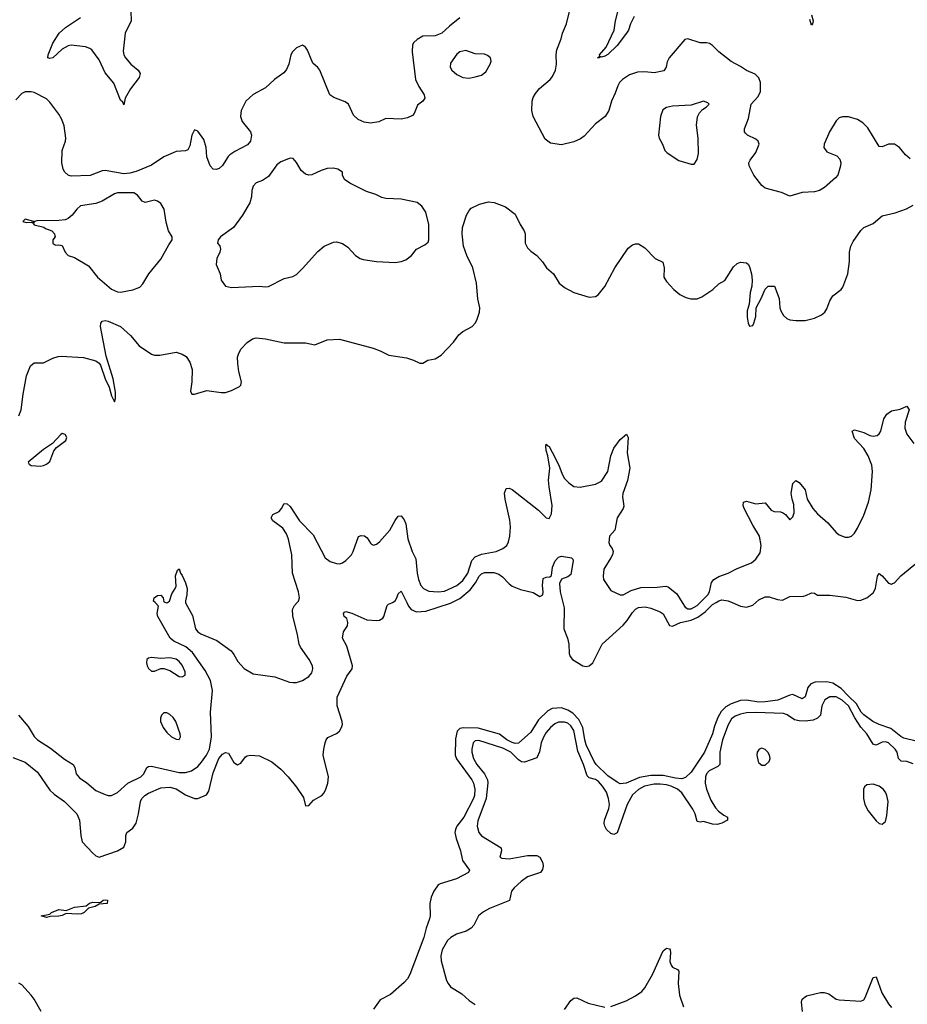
# Model space of a CAD drawing. Header units: inches. Extents: x 1384664 to 1536621, y 460766 to 646467.
# Tile 354 of 488: x 1423555 to 1429313, y 577396 to 583778. Entities that reach past the tile are written whole.
import ezdxf

# ---------------------------------------------------------------- set-up
doc = ezdxf.new("R2010")
doc.units = ezdxf.units.IN
doc.header["$MEASUREMENT"] = 0
doc.layers.add('B4527', color=7, linetype='Continuous')
doc.layers.add('B4528', color=7, linetype='Continuous')

msp = doc.modelspace()

# ---------------------------------------------------------------- linework, layer by layer
at = {"layer": 'B4527', "color": 5}
for points, elevation in [([(1423510, 578996), (1423590, 578966), (1423670, 578900.9), (1423750, 578784), (1423778.2, 578758.3), (1423846.7, 578710), (1423924.9, 578630), (1423942.9, 578590), (1423951.1, 578490), (1423960.4, 578450), (1424030, 578374.7), (1424050, 578357.7), (1424070, 578350.6), (1424189.8, 578390), (1424230, 578415.2), (1424242.8, 578450), (1424244.5, 578490), (1424249.9, 578510.1), (1424290, 578537.6), (1424310, 578570.3), (1424326.7, 578630), (1424339.9, 578710), (1424348.6, 578730), (1424366, 578750), (1424390, 578765.5), (1424470, 578798.2), (1424530, 578803.5), (1424570, 578793.5), (1424630, 578753.9), (1424690, 578729.1), (1424710, 578730.3), (1424766.5, 578753.5), (1424782, 578778), (1424810, 578897.1), (1424847.9, 578990), (1424870, 579017.7), (1424890, 579027.3), (1424910, 579024.7), (1424943.4, 578963.4), (1424967.7, 578947.7), (1424990, 578958.8), (1425019.5, 579000.5), (1425030, 579007.3), (1425050, 579010.7), (1425110, 579006.8), (1425190, 578967.3), (1425250, 578920.7), (1425296.3, 578870), (1425350, 578804), (1425396.7, 578736.7), (1425410, 578682.8), (1425430, 578683.7), (1425460.8, 578719.2), (1425515.6, 578750), (1425530, 578766.3), (1425541.6, 578790), (1425554.4, 578830), (1425557.8, 578870), (1425523.6, 579010), (1425527, 579050), (1425536.9, 579090), (1425542.9, 579110), (1425553.9, 579126.1), (1425610, 579152.3), (1425630, 579166.9), (1425643.4, 579190), (1425648.2, 579210), (1425646.1, 579230), (1425615.4, 579330), (1425614.1, 579385.9), (1425678, 579522), (1425712.8, 579570), (1425714.5, 579590), (1425678, 579718), (1425649.3, 579770), (1425655.1, 579810), (1425682, 579850), (1425684.5, 579870), (1425676.2, 579896.2), (1425659, 579910), (1425655.3, 579930), (1425662, 579938), (1425670, 579941), (1425709.2, 579930.8), (1425807.7, 579887.7), (1425870, 579882.8), (1425890, 579886.8), (1425910, 579898.8), (1425918, 579910), (1425939, 579981), (1425948, 579990), (1425970, 579997.3), (1425974, 580000)], 660), ([(1423547.2, 579270), (1423610, 579197.3), (1423650, 579132.6), (1423670, 579110.2), (1423755.6, 579055.6), (1423845.5, 578985.5), (1423903.1, 578950), (1423913.4, 578930), (1423921.8, 578890), (1423943.6, 578863.6), (1423991.4, 578831.4), (1424050, 578782.7), (1424110, 578754.9), (1424130, 578750.4), (1424150, 578750.4), (1424190, 578768), (1424256.2, 578830), (1424340.4, 578870), (1424361.6, 578890), (1424380.4, 578930), (1424390, 578938.2), (1424410, 578939.5), (1424590, 578898.3), (1424630, 578898), (1424670, 578909.4), (1424710, 578937.6), (1424735, 578965), (1424767.2, 579010), (1424786.6, 579050), (1424799.5, 579130), (1424794, 579290), (1424806.4, 579430), (1424794, 579494), (1424758.6, 579558.6), (1424675.9, 579675.9), (1424633.2, 579713.2), (1424555.2, 579750), (1424530.4, 579770), (1424450.5, 579910), (1424447.8, 579930), (1424456.4, 579976.4), (1424433.3, 580000)], 680), ([(1424503.3, 580000), (1424510, 579997.2), (1424513.7, 580000)], 680), ([(1424631.8, 580000), (1424632.8, 579992.8), (1424675.2, 579915.2), (1424694.9, 579830), (1424711.7, 579810), (1424730, 579797.8), (1424833, 579753), (1424926, 579686), (1424944.2, 579664.2), (1424970, 579617.1), (1425011.9, 579571.9), (1425070, 579538.8), (1425210, 579519), (1425305, 579485), (1425330, 579481.8), (1425350, 579482.4), (1425390, 579494.6), (1425430, 579521.1), (1425450, 579545.5), (1425456.4, 579570), (1425455.1, 579590), (1425432.9, 579630), (1425375.8, 579710), (1425367, 579730), (1425357.1, 579790), (1425326.4, 579913.6), (1425325, 579955), (1425338.7, 579981.3), (1425354.9, 580000)], 680), ([(1426065.8, 580000), (1426077, 579977), (1426095, 579955), (1426130, 579939.7), (1426190, 579944.8), (1426350, 579995.5), (1426358.7, 580000)], 660), ([(1427078, 580000), (1427086.5, 579966.5), (1427084.7, 579830), (1427109.1, 579769.1), (1427116.5, 579730), (1427119.7, 579670), (1427125.5, 579650), (1427140.2, 579630), (1427207.7, 579590), (1427230, 579585.9), (1427250, 579590.1), (1427273.8, 579610), (1427333.6, 579730), (1427470, 579853.2), (1427496.2, 579883.8), (1427530, 579935.4), (1427550, 579956.6), (1427570, 579968.4), (1427612.9, 579972.9), (1427650, 579964.6), (1427710, 579939.6), (1427730, 579927), (1427770, 579850.3), (1427790, 579847.5), (1427840.5, 579870), (1427910, 579885.3), (1427954.8, 579905.2), (1428000.6, 579939.4), (1428050, 579986.6), (1428072.1, 580000)], 660), ([(1427852.5, 580000), (1427870.7, 579970.7), (1427890, 579958.7), (1427910, 579959), (1427950, 579979.9), (1427969.8, 580000)], 680), ([(1428176.4, 580000), (1428230, 579976), (1428270, 579970.2), (1428310, 579983.5), (1428329.5, 580000)], 660), ([(1429370, 579100.7), (1429290, 579121.5), (1429270, 579132.4), (1429204.7, 579184.7), (1429130, 579209.2), (1429089.8, 579230), (1429030, 579272.4), (1429012.4, 579290), (1428982.8, 579342.8), (1428930, 579392.2), (1428883.9, 579443.9), (1428830, 579478), (1428790, 579486.2), (1428715.6, 579484.4), (1428686.7, 579473.3), (1428667.2, 579450), (1428650, 579389.3), (1428630, 579376.3), (1428570, 579403.5), (1428550, 579399.8), (1428471.8, 579368.2), (1428390, 579356.6), (1428350, 579353.5), (1428270, 579366.4), (1428230, 579365.1), (1428170, 579343.6), (1428134.9, 579325.1), (1428105.1, 579294.9), (1428084.6, 579255.4), (1428062.3, 579197.7), (1428050, 579148.4), (1427997.7, 579030), (1427910, 578900.5), (1427874.1, 578865.9), (1427850, 578857.7), (1427810, 578860.8), (1427730, 578878.8), (1427650, 578878.7), (1427574.9, 578865.1), (1427489.8, 578829.8), (1427450, 578825.1), (1427430, 578835.1), (1427370, 578875.9), (1427295, 578950), (1427280.8, 578970), (1427230, 579076.8), (1427219.9, 579110), (1427208.9, 579190), (1427182.6, 579242.6), (1427142.5, 579282.5), (1427110, 579301.9), (1427070, 579317.2), (1427010, 579314.2), (1426981.5, 579298.5), (1426921.1, 579238.9), (1426870, 579159.9), (1426790, 579089.5), (1426770, 579086.3), (1426750, 579092), (1426715.8, 579110), (1426667.8, 579147.8), (1426530, 579185.6), (1426431, 579189), (1426410, 579182.6), (1426393.9, 579166.1), (1426382.5, 579117.5), (1426378.8, 579010), (1426387.8, 578987.8), (1426487.8, 578850), (1426497.7, 578830), (1426506.9, 578790), (1426505.5, 578750), (1426498.9, 578730), (1426435.6, 578610), (1426390.9, 578550), (1426381.3, 578530), (1426378.4, 578510), (1426386.1, 578470), (1426413.4, 578390), (1426428.1, 578328.1), (1426473.7, 578266.3), (1426466.8, 578250), (1426388.4, 578210), (1426282.6, 578177.4), (1426270, 578169.8), (1426242.4, 578130), (1426223.9, 578090), (1426216.2, 578050), (1426217.6, 577970), (1426214, 577950), (1426191, 577890), (1426176.1, 577830), (1426085.2, 577590), (1426070, 577561.1), (1426050, 577536.4), (1425960.2, 577459.8), (1425894.2, 577425.8), (1425850, 577363.6)], 660), ([(1429350, 578955.6), (1429310, 578968.7), (1429272.1, 578972.1), (1429255.5, 578990), (1429246.7, 579030), (1429233.8, 579050), (1429190, 579089.9), (1429170, 579097.8), (1429150, 579094.3), (1429110, 579075.2), (1429090, 579083.1), (1429049.4, 579150), (1429010, 579191.5), (1428972, 579252), (1428931.4, 579330), (1428890, 579366.7), (1428850, 579389.6), (1428810, 579389.9), (1428777.1, 579370), (1428757.8, 579330), (1428750.1, 579269.9), (1428730.4, 579249.6), (1428701.3, 579238.7), (1428650, 579231.8), (1428610, 579232.8), (1428580.5, 579240.5), (1428533.1, 579273.1), (1428510, 579280.4), (1428330, 579286.4), (1428270, 579284.3), (1428230, 579276.7), (1428195.8, 579264.2), (1428172.9, 579247.1), (1428150, 579207.1), (1428113.6, 579110), (1428096.7, 579030), (1428096.3, 578950), (1428082.6, 578937.4), (1428027.5, 578910), (1428010.1, 578890), (1428002.8, 578870), (1428001.9, 578830), (1428009.1, 578790), (1428038.4, 578718.4), (1428068.6, 578668.6), (1428087.8, 578647.8), (1428122, 578622), (1428147.3, 578610), (1428146, 578590), (1428110.3, 578570), (1428079.4, 578560.6), (1428050, 578563.4), (1427990, 578580.4), (1427970, 578577.6), (1427950, 578580.9), (1427936.3, 578630), (1427921.6, 578661.6), (1427850, 578766.5), (1427822.3, 578790), (1427780.2, 578810), (1427750, 578818.7), (1427710, 578823.5), (1427670, 578822.2), (1427608, 578810), (1427570, 578788.7), (1427530, 578752.8), (1427495.2, 578690), (1427431.6, 578508.4), (1427410, 578496.9), (1427390, 578503.1), (1427361.8, 578530), (1427349.9, 578550), (1427347.1, 578567.1), (1427349.4, 578590), (1427375.7, 578664.3), (1427380.4, 578690), (1427374.8, 578730), (1427360.5, 578770), (1427336.1, 578810), (1427310, 578840.5), (1427290, 578852.9), (1427250, 578863.2), (1427235.9, 578875.9), (1427211.9, 578950), (1427176.5, 579036.5), (1427150.4, 579170.4), (1427130, 579201.9), (1427110, 579217.5), (1427090, 579225.5), (1427050, 579225.7), (1427026, 579214), (1426998.5, 579190), (1426970, 579158.2), (1426952, 579128), (1426938.5, 579090), (1426927.9, 579032.1), (1426910, 578993.6), (1426830, 578965.8), (1426810, 578967.4), (1426790, 578979.9), (1426741.6, 579030), (1426690, 579056.5), (1426533.6, 579106.4), (1426510, 579103.2), (1426497.4, 579090), (1426487.1, 579050), (1426487.8, 579030), (1426498.6, 578990), (1426520.6, 578950), (1426571, 578890), (1426589.2, 578850), (1426590.8, 578830.8), (1426581.2, 578730), (1426525.9, 578585.9), (1426523.1, 578550), (1426532.6, 578510), (1426550, 578487.7), (1426677.6, 578410), (1426680.3, 578390), (1426670.5, 578350.5), (1426682.2, 578342.2), (1426730, 578338.4), (1426850, 578361), (1426910, 578361.1), (1426928, 578350), (1426940.4, 578330), (1426948.5, 578310), (1426950.3, 578290.3), (1426947, 578270), (1426934, 578250), (1426850, 578222.5), (1426807.5, 578192.5), (1426762.6, 578150), (1426745, 578130), (1426732.2, 578067.8), (1426602.4, 578017.6), (1426564.4, 577995.6), (1426531.5, 577968.5), (1426501.7, 577910), (1426483.7, 577890), (1426450.2, 577869.8), (1426388, 577850), (1426352.2, 577830), (1426331.2, 577808.8), (1426296.1, 577750), (1426286.9, 577710), (1426290, 577678), (1426323.1, 577550), (1426333.7, 577530), (1426350.4, 577510), (1426423.7, 577463.7), (1426470, 577420.5), (1426510, 577395.5)], 680), ([(1427390, 577381.3), (1427490, 577418.7), (1427550, 577450.3), (1427590, 577479.1), (1427610, 577503.1), (1427659.6, 577590), (1427730, 577743.1), (1427750, 577760.4), (1427770, 577755.5), (1427773.4, 577750), (1427776.5, 577730), (1427773, 577673), (1427780.3, 577650), (1427790, 577636.4), (1427821.7, 577621.7), (1427830.2, 577610.2), (1427825.2, 577530), (1427834.5, 577454.5), (1427860.1, 577380.1)], 680), ([(1428632.7, 577350), (1428626.4, 577410), (1428630.5, 577429.5), (1428657.7, 577450), (1428750, 577471.6), (1428772.9, 577472.9), (1428803.4, 577463.4), (1428850, 577430.2), (1428870, 577424.2), (1429010, 577415.3), (1429030, 577426), (1429039, 577441), (1429090, 577570.7), (1429110, 577573), (1429146.8, 577470), (1429190, 577398), (1429210, 577375.6)], 680), ([(1423694.1, 577350), (1423650, 577429), (1423630, 577455.9), (1423570, 577522), (1423550, 577532.7)], 660), ([(1427090, 577363), (1427130, 577421), (1427150, 577434.8), (1427170, 577437.3), (1427243.4, 577403.4), (1427350, 577378.4)], 680)]:
    msp.add_lwpolyline(points, dxfattribs=dict(at, elevation=elevation))
for points, elevation in [([(1424410, 579643.7), (1424390, 579639.4), (1424380.6, 579630), (1424376.8, 579610), (1424382.3, 579590), (1424390, 579572.7), (1424410, 579555), (1424430, 579554.9), (1424470, 579572), (1424490, 579572.2), (1424530, 579558.7), (1424590, 579521.7), (1424610, 579518.7), (1424629.4, 579530), (1424629.7, 579550), (1424610, 579594), (1424590, 579617.3), (1424570, 579632.1), (1424530, 579640.7), (1424470, 579637.4)], 720), ([(1424510, 579285.7), (1424490, 579285.6), (1424475.8, 579270), (1424469.2, 579250), (1424469.2, 579230), (1424486.8, 579190), (1424510, 579158.3), (1424538.9, 579130), (1424570, 579114.4), (1424590, 579112.7), (1424597.8, 579130), (1424595.4, 579150), (1424567.1, 579230), (1424550, 579255.6), (1424530, 579275.3)], 720), ([(1428370, 579055.1), (1428351.3, 579050), (1428339.5, 579030), (1428335.8, 579010), (1428345.3, 578970), (1428350, 578960.7), (1428370, 578945.5), (1428390, 578945.5), (1428415.6, 578970), (1428422.4, 578990), (1428418, 579010), (1428407, 579030), (1428390, 579047)], 720), ([(1429090, 578822.8), (1429050, 578817.7), (1429034.7, 578805.3), (1429027.9, 578790), (1429028.5, 578730), (1429036.9, 578690), (1429058, 578650), (1429110, 578584.9), (1429130, 578567.7), (1429150, 578564), (1429170, 578581), (1429179.5, 578620.5), (1429188.6, 578710), (1429180.3, 578750), (1429171.8, 578770), (1429155.6, 578790), (1429130, 578809.8)], 720), ([(1423930, 577979.2), (1423856.4, 577983.6), (1423830, 577971.2), (1423810, 577967.7), (1423754.4, 577965.6), (1423730, 577958.7), (1423695.3, 577970), (1423750, 577980.5), (1423760.9, 577990), (1423809.9, 578010.1), (1423856.6, 578003.4), (1423910, 578025), (1423985.9, 578034.1), (1424007.9, 578052.1), (1424030, 578058.2), (1424070, 578055.8), (1424082, 578058), (1424096, 578070), (1424110, 578074.2), (1424124, 578070), (1424122.8, 578050), (1424070, 578044.7), (1424044, 578030), (1424001.8, 578018.2), (1423973.1, 577990), (1423956.6, 577983.4)], 640)]:
    msp.add_lwpolyline(points, close=True, dxfattribs=dict(at, elevation=elevation))
at = {"layer": 'B4528', "color": 5}
for points, elevation in [([(1427541.5, 583798.5), (1427517.5, 583750), (1427504.5, 583710), (1427491.5, 583690), (1427430.4, 583609.6), (1427370, 583551.7), (1427350, 583541.5), (1427330, 583535.8), (1427321.1, 583538.9), (1427314.8, 583530), (1427304, 583530), (1427319.1, 583540.9), (1427316.9, 583550), (1427360.2, 583599.8), (1427411.8, 583710), (1427419, 583770), (1427449.3, 583890)], 680), ([(1424277.1, 583830), (1424278.6, 583770), (1424239.4, 583690), (1424226.2, 583573.8), (1424231.2, 583550), (1424242.3, 583530), (1424276, 583490), (1424324.5, 583450), (1424335.8, 583430), (1424330, 583403.1), (1424273.5, 583330), (1424240.3, 583270), (1424230, 583227), (1424224.2, 583244.2), (1424210, 583257), (1424166.4, 583366.4), (1424110, 583434), (1424070, 583518), (1424022.7, 583582.7), (1424011.3, 583591.3), (1423982.8, 583602.8), (1423890, 583612.5), (1423870, 583607.8), (1423830, 583587.4), (1423770, 583531.6), (1423750, 583525.4), (1423738.9, 583530), (1423740.6, 583550), (1423770, 583626.7), (1423811.6, 583690), (1423852.5, 583727.5), (1423950, 583792.6)], 680), ([(1429330, 582875.5), (1429301.3, 582901.3), (1429262.8, 582950), (1429230, 582971.2), (1429190, 582971.6), (1429150, 582953.3), (1429130, 582956.2), (1429055.8, 583075.8), (1429024.2, 583110), (1428990, 583129.8), (1428930, 583148.5), (1428891.5, 583148.5), (1428870, 583142.6), (1428850, 583122.4), (1428808.4, 583051.6), (1428773.6, 582970), (1428770.3, 582950), (1428790, 582921.7), (1428854.7, 582894.7), (1428874.8, 582874.8), (1428880.9, 582850), (1428880.2, 582830), (1428862.3, 582770), (1428847.6, 582752.4), (1428775.3, 582690), (1428743, 582670), (1428710, 582662), (1428630, 582657.4), (1428550, 582634), (1428496.8, 582656.8), (1428390, 582684.8), (1428370, 582702.7), (1428316.8, 582770), (1428286, 582830), (1428285.3, 582850), (1428292.4, 582867.6), (1428330, 582917.1), (1428351.2, 582970), (1428345.1, 582990), (1428330, 583003.6), (1428277, 583030), (1428262.8, 583042.8), (1428256.9, 583050), (1428255.8, 583070), (1428282.2, 583137.8), (1428298.9, 583230), (1428343, 583277), (1428361.1, 583310), (1428360.9, 583370), (1428350, 583402), (1428325.4, 583425.4), (1428270, 583447.7), (1428230, 583475.1), (1428170, 583506.4), (1428089.6, 583570), (1428050, 583609.6), (1428030, 583622.4), (1428010, 583628), (1427970, 583627.3), (1427890, 583653), (1427870, 583649.6), (1427767.7, 583530), (1427755.7, 583504.3), (1427748.7, 583470), (1427733.1, 583446.9), (1427670, 583433.1), (1427610, 583439.9), (1427562.8, 583437.2), (1427510, 583420.2), (1427464.9, 583390), (1427445.4, 583370), (1427434.7, 583350), (1427418.7, 583301.3), (1427394.4, 583250), (1427376.5, 583190), (1427352.7, 583150), (1427290, 583102.6), (1427216.2, 583023.8), (1427193.4, 583006.6), (1427150, 582986.1), (1427070, 582967.4), (1426997.2, 582977.2), (1426963.1, 583003.1), (1426886, 583150), (1426877.3, 583190), (1426879, 583250), (1426885.5, 583274.5), (1426900, 583300), (1426927.2, 583332.8), (1426996.1, 583390), (1427011.6, 583410), (1427030.6, 583450), (1427038, 583490), (1427034.2, 583550), (1427038.5, 583581.5), (1427067, 583653), (1427075.1, 583690), (1427102.6, 583750), (1427121.7, 583830)], 720), ([(1428691.3, 583810), (1428702.8, 583770), (1428698, 583750), (1428690, 583742), (1428679.4, 583779.4)], 680), ([(1426410, 583788.9), (1426343.3, 583736.7), (1426292.7, 583690), (1426250, 583674), (1426169.3, 583670.7), (1426134.4, 583650), (1426112.4, 583630), (1426104.1, 583615.9), (1426102, 583570), (1426122.7, 583390), (1426144.4, 583344.4), (1426179.2, 583290), (1426183.6, 583270), (1426170.4, 583250), (1426135.6, 583224.4), (1426114.4, 583170), (1426102.9, 583157.1), (1426070, 583140.8), (1426030, 583133.5), (1425930, 583138.4), (1425884.9, 583115.1), (1425830, 583107.3), (1425790, 583112.6), (1425750, 583129.8), (1425719.4, 583159.4), (1425687, 583230), (1425665.9, 583245.9), (1425592.9, 583272.9), (1425567.8, 583290), (1425502, 583450), (1425490, 583467.3), (1425455.8, 583495.8), (1425421.3, 583581.3), (1425410, 583599), (1425390, 583612.7), (1425350, 583596.2), (1425324.6, 583570), (1425314.6, 583550), (1425302, 583490), (1425284.8, 583455.2), (1425267.6, 583432.4), (1425208.9, 583390), (1425150, 583335.6), (1425070, 583292.4), (1425021.5, 583250), (1424992.2, 583190), (1424986.7, 583150), (1424998.3, 583118.3), (1425053, 583050), (1425059.3, 583030), (1425051.6, 582990), (1425033.4, 582966.6), (1424950, 582923), (1424918.9, 582901.1), (1424907.2, 582890), (1424870, 582833.6), (1424850, 582813.6), (1424830, 582807.6), (1424810, 582809.6), (1424791, 582831), (1424769.8, 582889.8), (1424765.8, 582950), (1424750, 583002), (1424710, 583055.1), (1424690, 583064), (1424671.7, 583028.3), (1424659.7, 582960.3), (1424645.1, 582934.9), (1424630, 582927), (1424570, 582922.4), (1424550, 582915.6), (1424490, 582888.7), (1424410, 582834.6), (1424310, 582794.3), (1424270, 582782.4), (1424230, 582777.9), (1424110, 582801.1), (1424090, 582798.9), (1424012.5, 582767.5), (1423890, 582764.5), (1423869.6, 582770), (1423848.5, 582788.5), (1423837.6, 582810), (1423827.8, 582850), (1423829.8, 582930), (1423852.3, 582990), (1423854.8, 583010), (1423844.7, 583090), (1423829.7, 583130), (1423810, 583165.1), (1423750, 583244.2), (1423730, 583264), (1423650, 583304.8), (1423630, 583310.5), (1423590, 583310.5), (1423570, 583299.8), (1423530, 583258.7)], 720), ([(1423550.6, 581209.4), (1423564.2, 581250), (1423576.9, 581350), (1423598.9, 581470), (1423626.3, 581533.7), (1423650, 581554.6), (1423710, 581554), (1423770, 581583.2), (1423805, 581595), (1423823.5, 581596.5), (1423968.2, 581588.3), (1424050, 581566), (1424071.1, 581551.1), (1424079.1, 581539.1), (1424109.6, 581449.6), (1424135, 581395), (1424150, 581338.8), (1424170, 581302), (1424177, 581323), (1424176.5, 581363.5), (1424161.3, 581450), (1424116.1, 581596.1), (1424079.6, 581790), (1424082, 581810), (1424090, 581822.8), (1424110, 581828), (1424130, 581824.4), (1424210, 581789), (1424273.7, 581730), (1424330, 581664.9), (1424410, 581610.7), (1424430, 581602.8), (1424463.5, 581603.5), (1424570, 581622), (1424610, 581610.6), (1424634.2, 581594.2), (1424658.4, 581558.4), (1424674, 581510), (1424672.7, 581430), (1424662.8, 581370), (1424671.1, 581351.1), (1424690, 581350.8), (1424770, 581374), (1424861.4, 581361.4), (1424890, 581362), (1424930, 581373.4), (1424980.7, 581399.3), (1424989.3, 581410), (1424994, 581430), (1424977.3, 581497.3), (1424969.8, 581549.8), (1424969.1, 581590), (1424973.6, 581610), (1424990, 581641.5), (1425030, 581685.2), (1425065.6, 581710), (1425090, 581716.5), (1425150.2, 581710.2), (1425270, 581683), (1425410, 581683), (1425470, 581670.6), (1425550, 581702), (1425630, 581707.7), (1425848.7, 581648.7), (1425892.5, 581632.5), (1425950, 581603), (1426065.2, 581585.2), (1426110, 581570.6), (1426150, 581550.7), (1426170, 581550.8), (1426202, 581570), (1426250, 581580.5), (1426290, 581602.4), (1426370, 581688.4), (1426404.7, 581735.3), (1426430, 581756.5), (1426489.3, 581790), (1426510, 581810.8), (1426519.6, 581830), (1426537.4, 581882.6), (1426540.4, 581910), (1426527.8, 581967.8), (1426517.4, 582070), (1426493.5, 582170), (1426455.5, 582250), (1426434.9, 582310), (1426426.1, 582390), (1426427.2, 582430), (1426453.1, 582510), (1426470, 582540.3), (1426484.1, 582555.9), (1426537.5, 582582.5), (1426596.5, 582596.5), (1426633.6, 582593.6), (1426705.5, 582565.5), (1426770, 582517.3), (1426802.4, 582450), (1426828.4, 582410), (1426834.4, 582390), (1426834, 582330), (1426850, 582299.3), (1426870, 582278.4), (1426909.1, 582249.1), (1426947.3, 582207.3), (1426972.4, 582170), (1427017.1, 582130), (1427053.4, 582070), (1427090, 582042), (1427148.5, 582008.5), (1427250, 581979.3), (1427290, 581983), (1427306.5, 581993.5), (1427350, 582048.2), (1427415.1, 582170), (1427502.9, 582297.1), (1427530, 582318), (1427550, 582325.5), (1427570, 582324.9), (1427610, 582299.1), (1427677.3, 582230), (1427726, 582206), (1427735.3, 582170), (1427733.4, 582110), (1427750, 582081), (1427797.3, 582030), (1427837.2, 581997.2), (1427876.9, 581976.9), (1427907.7, 581967.7), (1427950, 581968.9), (1427979.3, 581980.7), (1428050.9, 582029.1), (1428090, 582065.5), (1428130, 582088), (1428184.4, 582175.6), (1428210, 582198), (1428230, 582206), (1428270, 582202), (1428282, 582190), (1428290.3, 582170.3), (1428301.6, 582130), (1428306, 582090), (1428303.8, 582050), (1428292.4, 582010), (1428287, 581933), (1428273.4, 581890), (1428273.4, 581850), (1428280.7, 581810), (1428290, 581791.3), (1428310, 581796), (1428318, 581810), (1428330, 581854), (1428332, 581910), (1428364.5, 581970), (1428389.5, 582030.5), (1428410, 582051.3), (1428451.3, 582050), (1428480.4, 581970), (1428486, 581910), (1428492, 581890), (1428510, 581860.5), (1428530, 581841.6), (1428550, 581832.7), (1428590, 581828), (1428650, 581828.8), (1428710, 581842.3), (1428755.7, 581864.3), (1428777.6, 581882.4), (1428790, 581902.8), (1428810, 581956.3), (1428830, 581988), (1428884, 582030), (1428895.3, 582044.7), (1428926.2, 582130), (1428938.5, 582210), (1428938, 582270), (1428946.2, 582310), (1428960.9, 582339.1), (1429010, 582410.5), (1429029.8, 582430.2), (1429090, 582456.5), (1429150, 582506.5), (1429233.4, 582526.6), (1429308.2, 582551.8), (1429350, 582575.5)], 720), ([(1427969.8, 580000), (1428018.9, 580050), (1428029, 580070), (1428042.4, 580130), (1428058.5, 580150), (1428090, 580168.4), (1428150.5, 580189.5), (1428210, 580221.6), (1428302.2, 580257.8), (1428330, 580281.3), (1428358.1, 580321.9), (1428364, 580370), (1428354.6, 580430), (1428310, 580500.8), (1428254.3, 580610), (1428247.3, 580630), (1428250, 580650.6), (1428270, 580656.4), (1428330, 580639.3), (1428390, 580645.5), (1428430, 580598.4), (1428450, 580590.3), (1428490, 580588.4), (1428503, 580583), (1428521.7, 580570), (1428550, 580536.3), (1428570, 580554.8), (1428577.6, 580582.4), (1428575.5, 580635.5), (1428565.1, 580670), (1428559.8, 580710), (1428570, 580771.3), (1428590, 580790.8), (1428610, 580777.3), (1428642.4, 580742.4), (1428650.3, 580730), (1428664, 580670), (1428700.7, 580610), (1428730, 580574.3), (1428797.4, 580517.4), (1428850, 580454.9), (1428870, 580438.4), (1428910, 580423.8), (1428930, 580423.8), (1428950, 580430.5), (1428970, 580450.5), (1428990, 580481.6), (1429030, 580567), (1429060.2, 580650), (1429078.1, 580730), (1429086.4, 580850), (1429082.1, 580890), (1429058.5, 580950), (1429030, 580997.8), (1428970, 581064), (1428955.1, 581110), (1428970, 581118.7), (1429030, 581101.2), (1429070, 581083.8), (1429090, 581079.2), (1429116.8, 581083.2), (1429130, 581092.7), (1429139.8, 581110), (1429160.4, 581190), (1429179.6, 581220.4), (1429210, 581243.2), (1429265.6, 581254.4), (1429310, 581271.8), (1429324.9, 581250), (1429299, 581170), (1429296.1, 581130), (1429310, 581090.5), (1429355.3, 581030)], 680), ([(1425354.9, 580000), (1425363.6, 580010), (1425370.9, 580030), (1425364.4, 580070), (1425324.6, 580190), (1425319.5, 580310), (1425298, 580410), (1425285.4, 580445.4), (1425261.8, 580481.8), (1425198.3, 580530), (1425185.6, 580550), (1425197.2, 580570), (1425237.6, 580590), (1425254.5, 580610), (1425270, 580641), (1425290, 580640.5), (1425310, 580623), (1425369.5, 580529.5), (1425459.6, 580439.6), (1425537.7, 580290), (1425570, 580265.8), (1425610, 580252.9), (1425630, 580251.7), (1425650, 580258.3), (1425670, 580272), (1425708, 580310), (1425718.7, 580330), (1425752, 580428), (1425770, 580435.5), (1425792, 580432), (1425810, 580418.8), (1425830, 580384), (1425838, 580378), (1425850, 580372.7), (1425870, 580378), (1425890, 580393.1), (1425956.8, 580470), (1425990, 580532.7), (1426010, 580560.5), (1426030, 580561.6), (1426050, 580537.1), (1426060.2, 580510), (1426073.8, 580413.8), (1426100.2, 580330), (1426124.4, 580284.4), (1426133.1, 580190), (1426141.6, 580150), (1426157.7, 580110), (1426174.3, 580090), (1426210, 580074.4), (1426269.6, 580069.6), (1426310, 580074.2), (1426389.8, 580110), (1426430, 580143.9), (1426462.8, 580190), (1426488.2, 580271.8), (1426510, 580297.2), (1426550, 580313.7), (1426646, 580330), (1426690, 580350.4), (1426715.6, 580370), (1426726.3, 580393.7), (1426733.7, 580430), (1426737.7, 580490), (1426734.3, 580534.3), (1426703.1, 580670), (1426699.7, 580710), (1426710, 580738.8), (1426730, 580742.4), (1426750, 580732.2), (1426919.5, 580599.5), (1426970, 580548), (1426990, 580544), (1427004.1, 580575.9), (1427009.8, 580630), (1426989, 580749), (1426986.3, 580793.7), (1426993.2, 580870), (1426980.8, 580950), (1426970, 580985.2), (1426966.9, 581013.1), (1426970, 581026.8), (1426977, 581017), (1426990, 581011.8), (1427010, 580974.9), (1427051.3, 580891.3), (1427072.9, 580832.9), (1427090, 580803.6), (1427116.5, 580776.5), (1427150, 580753.2), (1427190, 580747.2), (1427290, 580766.4), (1427330, 580786.2), (1427369.9, 580850), (1427388.6, 580950), (1427410, 581000.3), (1427450, 581056), (1427490.5, 581090.5), (1427501.6, 581070), (1427494.9, 580970), (1427512.1, 580870), (1427498.2, 580790), (1427467, 580707), (1427464.8, 580684.8), (1427474.9, 580625.1), (1427470.4, 580609.6), (1427430, 580548), (1427416, 580470), (1427381, 580430), (1427376.3, 580390), (1427382, 580370), (1427399.1, 580350), (1427403.8, 580330), (1427400.4, 580310), (1427390.2, 580289.8), (1427344.2, 580215.8), (1427338.9, 580170), (1427342, 580150), (1427390, 580077.3), (1427450, 580050.6), (1427470, 580050.5), (1427522.3, 580077.7), (1427583.5, 580096.5), (1427690, 580098.8), (1427746.1, 580106.1), (1427762.1, 580102.1), (1427817, 580057), (1427852.5, 580000)], 680), ([(1426358.7, 580000), (1426410, 580026.1), (1426477.4, 580082.6), (1426512, 580128), (1426535, 580170), (1426550, 580186.9), (1426570, 580194.8), (1426630, 580194.4), (1426663.6, 580183.6), (1426687.6, 580167.6), (1426730, 580120.3), (1426750, 580105.8), (1426804.5, 580084.5), (1426885.3, 580065.3), (1426930, 580039.1), (1426949.5, 580050.5), (1426951.3, 580070), (1426945.8, 580110), (1426950, 580155.8), (1426970, 580165.5), (1426993.9, 580166.1), (1427005.2, 580174.8), (1427011, 580230), (1427027.4, 580270), (1427050, 580294.9), (1427070, 580301), (1427134, 580290), (1427142, 580282), (1427144.7, 580270), (1427130, 580182.7), (1427110, 580166.2), (1427069.2, 580150.8), (1427056.5, 580123.5), (1427060.2, 580070), (1427078, 580000)], 660), ([(1428329.5, 580000), (1428350, 580017.3), (1428390, 580036.9), (1428417.2, 580037.2), (1428470, 580019.5), (1428503.7, 580016.3), (1428550, 580039.1), (1428638.3, 580041.7), (1428654.7, 580045.3), (1428690, 580064), (1428710, 580060.7), (1428730, 580048.4), (1428810, 580047.6), (1428914.2, 580034.2), (1428990, 580014), (1429010, 580016.3), (1429050, 580030.4), (1429094.1, 580065.9), (1429106.7, 580093.3), (1429119.6, 580170), (1429130, 580187.3), (1429150, 580172.4), (1429190, 580124.9), (1429210, 580119.5), (1429217.5, 580122.5), (1429230, 580128.4), (1429270, 580172.2), (1429377.8, 580262.2)], 660), ([(1424513.7, 580000), (1424527.1, 580010), (1424543.2, 580056.8), (1424564.7, 580090), (1424570, 580106.8), (1424566.8, 580173.2), (1424579, 580210), (1424590, 580218.8), (1424597.6, 580190), (1424610, 580174.9), (1424630, 580128), (1424640.8, 580090), (1424639.1, 580050), (1424630.3, 580010.3), (1424631.8, 580000)], 680), ([(1424433.3, 580000), (1424423.5, 580010), (1424428.5, 580031.5), (1424450, 580045.2), (1424470, 580047.9), (1424486, 580030), (1424490, 580005.5), (1424503.3, 580000)], 680), ([(1425974, 580000), (1425990, 580010.6), (1426002.4, 580030), (1426010, 580056), (1426030, 580073.4), (1426065.8, 580000)], 660), ([(1428072.1, 580000), (1428090, 580010.8), (1428110, 580016.6), (1428150, 580011.8), (1428176.4, 580000)], 660)]:
    msp.add_lwpolyline(points, dxfattribs=dict(at, elevation=elevation))
for points, elevation in [([(1426450, 583577.2), (1426410, 583569), (1426390, 583554), (1426350, 583495.3), (1426347.7, 583470), (1426358.8, 583450), (1426390, 583422), (1426430, 583403), (1426470, 583398), (1426510, 583407.3), (1426550, 583419.1), (1426579.3, 583440.7), (1426606.6, 583490), (1426612.3, 583510), (1426609.3, 583530), (1426590, 583546.6), (1426570, 583554), (1426510, 583556)], 740), ([(1427990, 583248.7), (1427910, 583223.7), (1427790, 583217), (1427750, 583209.4), (1427726.1, 583193.9), (1427712.7, 583150), (1427699.3, 583030), (1427703, 583010), (1427725.5, 582970), (1427740.7, 582930), (1427754.2, 582914.2), (1427830, 582864.9), (1427910, 582840.7), (1427930, 582841), (1427950, 582871), (1427958.9, 582910), (1427955.3, 583010), (1427945.6, 583094.4), (1427951.3, 583148.7), (1427965.4, 583174.6), (1427984.5, 583195.5), (1428008, 583210), (1428028, 583230), (1428019, 583239)], 740), ([(1425310, 582879.3), (1425250, 582856.2), (1425223, 582837), (1425170, 582760.9), (1425130, 582734.5), (1425090, 582719.3), (1425070, 582699), (1425060.5, 582670), (1425058, 582630), (1425048.2, 582591.8), (1425001, 582510), (1424942.8, 582430), (1424858.8, 582370), (1424842, 582350), (1424838, 582330), (1424853, 582313), (1424857.3, 582290), (1424853.4, 582270), (1424833.4, 582230), (1424830.6, 582190), (1424856, 582130), (1424862.8, 582090), (1424890, 582051.3), (1424930, 582043), (1425110, 582050.5), (1425150, 582045.5), (1425170, 582048), (1425270, 582100.5), (1425327.2, 582112.8), (1425350, 582127.3), (1425390, 582164.9), (1425490, 582276.3), (1425530, 582310.6), (1425590, 582336.3), (1425610, 582337.3), (1425650, 582326.8), (1425683.4, 582303.4), (1425734, 582250), (1425762.8, 582230), (1425782.9, 582222.9), (1425870, 582210.4), (1425990, 582204.4), (1426030, 582210.4), (1426058.9, 582221.1), (1426097.2, 582250), (1426129.2, 582290), (1426182.5, 582317.5), (1426203.7, 582336.3), (1426209.4, 582350.6), (1426209.6, 582450), (1426189.5, 582530), (1426163.7, 582570), (1426133.5, 582593.5), (1426030, 582614.3), (1425930, 582618.4), (1425904.5, 582624.5), (1425864.7, 582644.7), (1425805.1, 582665.1), (1425697.5, 582717.5), (1425662, 582742), (1425648.7, 582770), (1425648.7, 582790), (1425618, 582810), (1425590, 582816.2), (1425550, 582813.6), (1425510, 582801.3), (1425450, 582772), (1425430, 582769.4), (1425410, 582777.2), (1425381.2, 582801.2), (1425351.7, 582851.7), (1425330, 582877.2)], 740), ([(1424295.5, 582655.5), (1424190, 582655.1), (1424170, 582649.8), (1424090, 582602.4), (1424050, 582585.6), (1423949.1, 582570.9), (1423925.5, 582550), (1423894.8, 582510), (1423870.8, 582490), (1423850, 582480.7), (1423810, 582475.8), (1423667, 582473), (1423652, 582470), (1423642, 582458), (1423650, 582447.7), (1423712.7, 582432.7), (1423723.5, 582423.5), (1423764.7, 582410), (1423781, 582390), (1423783.6, 582376.4), (1423784.7, 582370), (1423771.3, 582350), (1423771.3, 582330), (1423780.7, 582320.7), (1423790, 582316), (1423810, 582318.8), (1423830, 582314), (1423850.4, 582270), (1423870, 582250.4), (1423910, 582237.4), (1424002, 582182), (1424059.5, 582110), (1424150, 582032.2), (1424190, 582014.3), (1424210, 582012.7), (1424290, 582027.6), (1424334.9, 582045.1), (1424355.1, 582064.9), (1424392.7, 582130), (1424470, 582226), (1424522, 582318), (1424545.2, 582350), (1424545.2, 582370), (1424521.2, 582410), (1424505.6, 582465.6), (1424492.8, 582550), (1424470, 582587), (1424450, 582600.7), (1424430, 582607), (1424370, 582592.3), (1424350, 582600.9), (1424320.1, 582640.1)], 740), ([(1423590, 582484), (1423576, 582470), (1423597, 582463), (1423630, 582464.7), (1423638, 582462), (1423646, 582470)], 740), ([(1423830, 581095.1), (1423821.3, 581090), (1423769.2, 581030.8), (1423710, 580992.6), (1423610.6, 580910), (1423616.3, 580896.3), (1423629, 580889), (1423690, 580884.9), (1423710, 580888.4), (1423730, 580896.4), (1423750, 580913.4), (1423777.3, 580982.7), (1423794.3, 581005.7), (1423855.3, 581050), (1423862, 581070), (1423850, 581089.6)], 720)]:
    msp.add_lwpolyline(points, close=True, dxfattribs=dict(at, elevation=elevation))

doc.saveas('drawing.dxf')
